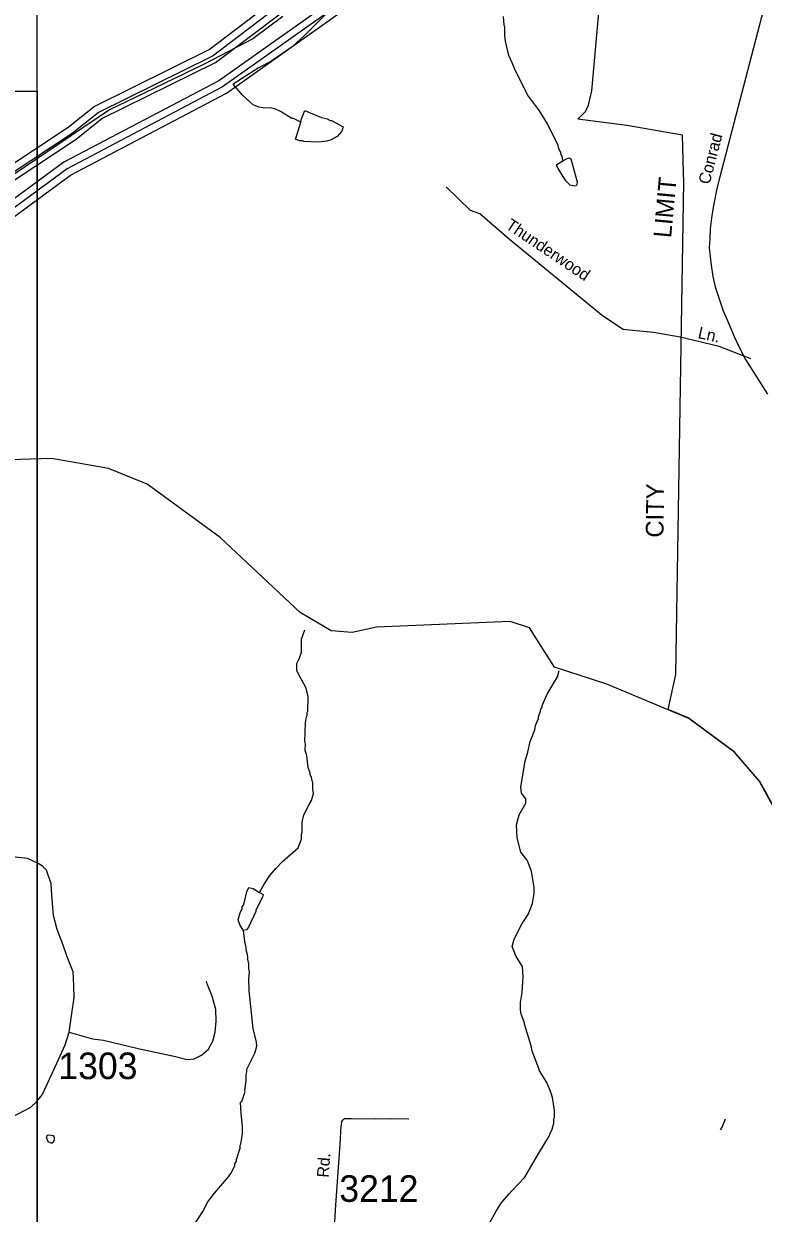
# Model space of a CAD drawing. Extents: x 1551653 to 1702041, y 811336 to 920032.
# Drawn here: x 1569022 to 1573127, y 859863 to 866468 of the extents above; entities that cross this region are included whole.
import ezdxf

# ---------------------------------------------------------------- set-up
doc = ezdxf.new("R2010")
doc.units = 0
for name, color, linetype in [('Old_Level_10', 7, 'Continuous'), ('Old_Level_11', 7, 'Continuous'), ('Old_Level_19', 7, 'Continuous'), ('Old_Level_32', 7, 'Continuous'), ('Old_Level_35', 7, 'Continuous'), ('Old_Level_49', 7, 'Continuous'), ('Old_Level_52', 7, 'Continuous'), ('Old_Level_59', 7, 'Continuous'), ('Old_Level_60', 7, 'Continuous'), ('Old_Level_61', 7, 'Continuous'), ('Old_Level_62', 7, 'Continuous'), ('Old_Level_63', 7, 'Continuous'), ('Old_Level_8', 7, 'Continuous')]:
    doc.layers.add(name, color=color, linetype=linetype)

msp = doc.modelspace()

# ---------------------------------------------------------------- linework, layer by layer
at = {"layer": 'Old_Level_32'}
for points in [[(1573129.154, 866547.569), (1572885.556, 865618.568), (1572870.454, 865552.771), (1572853.354, 865468.87), (1572842.353, 865403.07), (1572833.256, 865329.27), (1572830.556, 865275.271), (1572827.754, 865223.27), (1572832.954, 865175.17), (1572838.354, 865127.069), (1572847.554, 865064.77), (1572860.556, 865006.669), (1572883.656, 864940.17), (1572904.755, 864873.97), (1572937.553, 864797.47), (1572966.654, 864730.971), (1572991.953, 864676.67), (1573028.954, 864604.072), (1573151.763, 864411.028)], [(1568908.218, 860372.416), (1569060.862, 860451.478), (1569094.888, 860483.084), (1569123.506, 860520.537), (1569154.326, 860584.428), (1569213.765, 860716.618), (1569251.189, 860798.135), (1569274.105, 860868.146), (1569288.613, 860972.184), (1569301.822, 861060.31), (1569299.62, 861121.999), (1569297.561, 861170.48), (1569295.963, 861204.479), (1569263.063, 861287.077), (1569239.962, 861351.378), (1569206.773, 861438.634), (1569187.302, 861516.311), (1569178.279, 861629.718), (1569172.961, 861692.477), (1569147.395, 861768.466), (1569125.597, 861790.664), (1569101.229, 861805.97), (1569042.955, 861833.675), (1568974.669, 861839.482)], [(1570725.76, 858524.484), (1570742.259, 858698.382), (1570742.86, 858734.484), (1570743.26, 858764.484), (1570731.659, 858794.484), (1570716.259, 858836.882), (1570691.16, 858889.182), (1570677.46, 858917.482), (1570674.061, 858957.584), (1570678.86, 859013.483), (1570692.758, 859149.283), (1570713.759, 859355.181), (1570740.16, 859648.78), (1570745.515, 859751.162), (1570753.86, 859910.682), (1570778.759, 860244.579), (1570784.359, 860348.48), (1570785.167, 860353.096)]]:
    msp.add_lwpolyline(points, dxfattribs=at)
at = {"layer": 'Old_Level_35'}
for points in [[(1573057.878, 864607.851), (1572881.923, 864676.644), (1572666.146, 864727.458), (1572518.063, 864752.865), (1572403.828, 864765.568), (1572348.826, 864769.803), (1572234.591, 864846.024), (1571718.418, 865269.476), (1571553.412, 865413.451), (1571502.641, 865430.389), (1571367.251, 865561.658)], [(1569274.105, 860868.146), (1569402.371, 860830.776), (1569464.271, 860823.877), (1569655.962, 860776.98), (1569863.36, 860733.978), (1569929.062, 860717.078), (1569967.159, 860720.48), (1570007.559, 860740.08), (1570048.061, 860773.479), (1570070.66, 860818.978), (1570083.461, 860868.978), (1570090.259, 860928.879), (1570087.159, 860994.978), (1570068.261, 861069.177), (1570039.262, 861137.678), (1570035.561, 861151.677)], [(1570785.167, 860353.096), (1570788.558, 860372.479), (1570794.759, 860382.279), (1570802.758, 860388.378), (1570840.76, 860389.779), (1570976.859, 860387.879), (1571062.859, 860388.48), (1571158.958, 860387.181)], [(1572890.252, 860326.035), (1572899.155, 860341.879), (1572917.754, 860387.781)]]:
    msp.add_lwpolyline(points, dxfattribs=at)
at = {"layer": 'Old_Level_49'}
for points in [[(1572176.623, 866095.165), (1572214.445, 866530.046)], [(1573381.447, 861759.458), (1573105.444, 862264.008), (1572966.418, 862424.467), (1572710.408, 862613.429), (1572599.297, 862659.704), (1572641.904, 862855.319), (1572687.495, 865590.536), (1572685.536, 865642.006), (1572678.791, 865850.049), (1572369.644, 865903.147), (1572097.398, 865938.078), (1572141.476, 865980.211), (1572157.598, 866015.506), (1572176.623, 866095.165)]]:
    msp.add_lwpolyline(points, dxfattribs=at)
at = {"layer": 'Old_Level_52'}
msp.add_lwpolyline([(1570460.601, 866508.359), (1570293.403, 866384.227), (1570023.73, 866243.903), (1569689.334, 866081.99), (1569497.865, 865990.24), (1569217.404, 865801.343), (1568769.747, 865499.108), (1568429.957, 865272.431), (1568092.866, 865083.534), (1567887.914, 864997.18), (1567661.388, 864932.416), (1567499.584, 864900.033), (1567332.387, 864889.239), (1567046.533, 864948.607), (1566380.438, 865126.71), (1565868.059, 865223.857), (1565328.711, 865310.21), (1565064.431, 865347.99), (1564859.48, 865364.181), (1564643.74, 865342.593)], dxfattribs=at)
at = {"layer": 'Old_Level_59'}
msp.add_lwpolyline([(1573385.449, 861756.397), (1573109.449, 862260.928), (1572970.423, 862421.381), (1572714.416, 862610.336), (1572258.482, 862800.215), (1571968.436, 862894.641), (1571829.411, 863114.149), (1571721.451, 863149.213), (1570979.47, 863118.25), (1570845.469, 863088.108), (1570728.486, 863097.028), (1570555.422, 863199.041), (1570111.485, 863615.194), (1569706.404, 863912.212), (1569491.407, 863998.642), (1569175.422, 864054.313), (1568424.419, 864030.117), (1568325.481, 864074.818), (1568160.414, 864242.243), (1568069.473, 864277), (1567703.455, 864307.348), (1567454.42, 864410.899), (1567265.464, 864582.117), (1566746.551, 865028.818)], dxfattribs=at)
at = {"layer": 'Old_Level_60'}
for points in [[(1566622.421, 865090.852), (1566655.434, 865047.483), (1567154.429, 864965.155), (1567571.402, 864992.837), (1567856.424, 865088.801), (1568469.428, 865365.314), (1569268.413, 865894.041), (1569412.462, 866009.382), (1570050.482, 866324.65), (1570404.402, 866593.268), (1570607.403, 866832.051), (1570916.417, 867387.127), (1570985.929, 867596.896)], [(1567249.47, 864654.706), (1567308.423, 864679.722), (1567700.38, 864707.917), (1568027.438, 864803.061), (1568447.384, 865014.47), (1569281.434, 865627.883), (1570146.446, 866083.099), (1570778.417, 866529.907), (1570982.443, 866768.69), (1571153.457, 867116.459), (1571172.424, 867260.508), (1571319.549, 867592.077)]]:
    msp.add_lwpolyline(points, dxfattribs=at)
at = {"layer": 'Old_Level_61'}
for points in [[(1566658.305, 864905.279), (1567141.408, 864886.21), (1567576.733, 864912.969), (1567881.953, 865013.034), (1568502.338, 865292.418), (1569312.602, 865827.296), (1569455.728, 865941.51), (1570085.956, 866252.882), (1570452.794, 866529.497), (1570668.304, 866780.276), (1570986.339, 867348.167), (1571060.261, 867566.855), (1571518.039, 868519.527), (1571978.996, 869127.712), (1572451.949, 869644.751)], [(1572451.949, 869644.751), (1572377.105, 869441.134), (1572126.839, 869190.765), (1571980.432, 868962.337), (1571676.237, 868554.079), (1571455.088, 868120.086), (1571423.715, 868003.104), (1571247.063, 867626.013), (1571099.323, 867292.906), (1571075.845, 867139.937), (1570915.084, 866812.981), (1570724.078, 866589.475), (1570104.513, 866151.483), (1569244.217, 865698.728), (1568405.451, 865082.854), (1567998.013, 864877.802), (1567686.129, 864787.067), (1567302.681, 864759.487), (1567238.397, 864723.808), (1566955.22, 864781.325), (1566658.305, 864905.279)], [(1570751.247, 866559.64), (1570125.531, 866117.24), (1569262.774, 865663.254), (1568426.367, 865048.713), (1568012.777, 864840.483), (1567693.305, 864747.492), (1567305.552, 864719.605), (1567238.397, 864723.808), (1566944.353, 864742.468), (1566642.824, 864868.37), (1566032.999, 865052.712), (1565545.077, 865135.963), (1564808.428, 865190.507)], [(1568485.832, 865328.814), (1569290.456, 865860.72), (1569434.095, 865975.446), (1570068.219, 866288.766), (1570428.598, 866561.383)]]:
    msp.add_lwpolyline(points, dxfattribs=at)
at = {"layer": 'Old_Level_62'}
for points in [[(1571138.59, 867157.059), (1571075.434, 867034.848), (1570930.873, 866812.776), (1570884.121, 866749.415), (1570820.965, 866654.271), (1570768.369, 866598.907), (1570731.87, 866555.436), (1570582.079, 866405.338), (1570511.336, 866340.234), (1570398.455, 866261.699), (1570323.919, 866220.688), (1570183.868, 866132.311)], [(1572014.881, 865706.93), (1572013.753, 865727.641), (1572004.013, 865743.737), (1572004.115, 865751.734), (1571992.325, 865775.931), (1571988.531, 865791.925), (1571929.989, 865912.598), (1571884.878, 865985.186), (1571817.928, 866073.974), (1571745.647, 866218.843), (1571734.062, 866250.934), (1571714.582, 866291.124), (1571695.512, 866371.402), (1571691.821, 866403.39), (1571692.436, 866451.372), (1571688.54, 866459.369), (1571685.054, 866507.454)], [(1570559.626, 865921.21), (1570518.616, 865942.33), (1570510.618, 865942.433), (1570494.727, 865950.635), (1570447.052, 865981.188), (1570415.269, 865995.644), (1570399.378, 865999.847), (1570351.293, 866000.463), (1570327.404, 866004.769), (1570295.519, 866017.174), (1570236.259, 866071.821), (1570183.868, 866132.311)], [(1570559.626, 865921.21), (1570564.547, 865939.767), (1570582.182, 865985.699), (1570602.994, 865977.292), (1570674.66, 865948.379), (1570706.546, 865939.972), (1570722.437, 865931.77), (1570730.434, 865931.668), (1570794.411, 865896.399), (1570787.746, 865870.972), (1570761.397, 865841.342), (1570729.204, 865823.708), (1570705.11, 865816.018), (1570657.026, 865810.687), (1570577.055, 865813.66), (1570569.161, 865817.761), (1570553.167, 865817.966), (1570530.611, 865828.014), (1570537.48, 865850.159), (1570559.626, 865921.21)], [(1572014.881, 865706.93), (1572031.592, 865715.44), (1572047.689, 865723.232), (1572059.274, 865717.491), (1572094.133, 865590.666), (1572091.98, 865574.672), (1572087.879, 865568.725), (1572077.832, 865566.88), (1572055.891, 865571.186), (1572032.207, 865595.485), (1571989.044, 865663.972), (1571981.252, 865678.018), (1571981.355, 865686.015), (1572014.881, 865706.93)], [(1570330.48, 861644.644), (1570356.214, 861690.165), (1570388.715, 861737.737), (1570421.216, 861777.312), (1570457.715, 861816.887), (1570544.555, 861891.731), (1570563.112, 861939.509), (1570563.419, 861965.448), (1570567.623, 861979.391), (1570568.238, 862035.37), (1570576.748, 862075.253), (1570605.455, 862132.873), (1570619.706, 862154.711), (1570630.164, 862194.491), (1570626.37, 862218.584), (1570626.78, 862250.573), (1570619.194, 862282.663), (1570611.402, 862298.76), (1570611.504, 862306.757), (1570599.816, 862338.848), (1570592.639, 862402.926), (1570584.95, 862435.017), (1570585.36, 862467.005), (1570581.567, 862482.999), (1570586.795, 862586.961), (1570591.204, 862618.846), (1570595.305, 862626.741), (1570595.408, 862642.735), (1570599.509, 862650.732), (1570600.534, 862730.702), (1570589.051, 862778.787), (1570538.198, 862875.366), (1570538.711, 862915.351), (1570551.014, 862941.188), (1570563.419, 862979.02), (1570564.342, 863050.993), (1570582.592, 863103.077)], [(1571579.042, 859757.652), (1571644.454, 859874.788), (1571670.906, 859916.414), (1571715.505, 859968.24), (1571732.831, 859990.181), (1571803.062, 860063.692), (1571881.699, 860195.951), (1571939.319, 860290.89), (1571943.522, 860306.781), (1571955.723, 860330.67), (1571964.13, 860362.556), (1571964.438, 860386.547), (1571968.539, 860394.441), (1571968.949, 860434.426), (1571957.876, 860506.605), (1571950.084, 860530.186), (1571925.478, 860588.523), (1571884.673, 860653.319), (1571882.314, 860667.263), (1571844.38, 860762.202), (1571838.126, 860792.857), (1571802.652, 860912.3), (1571802.754, 860920.297), (1571783.377, 860968.587), (1571779.686, 860992.578), (1571780.096, 861032.563), (1571788.811, 861088.44), (1571793.834, 861176.305), (1571790.451, 861232.386), (1571755.182, 861288.776), (1571733.857, 861345.063), (1571744.314, 861384.843), (1571789.323, 861472.297), (1571821.927, 861521.817), (1571846.635, 861583.538), (1571855.35, 861639.312), (1571855.658, 861671.3), (1571850.121, 861705.442), (1571840.791, 861763.471), (1571817.518, 861823.757), (1571782.044, 861868.15), (1571761.026, 861948.428), (1571757.848, 862020.402), (1571772.509, 862076.176), (1571809.213, 862139.742), (1571809.521, 862163.733), (1571785.94, 862196.029), (1571782.352, 862230.067), (1571804.702, 862372.784), (1571820.594, 862423.431), (1571833.307, 862483.307), (1571860.066, 862546.873), (1571862.322, 862570.864), (1571878.829, 862610.644), (1571878.931, 862618.641), (1571891.337, 862650.527), (1571891.439, 862658.524), (1571899.539, 862674.415), (1571899.641, 862682.31), (1571928.451, 862745.978), (1571985.558, 862841.225), (1571993.453, 862876.289)], [(1570242.308, 861433.85), (1570223.546, 861459.994), (1570211.858, 861492.085), (1570222.315, 861531.968), (1570234.618, 861555.754), (1570234.721, 861563.751), (1570244.871, 861579.642), (1570243.026, 861585.691), (1570247.024, 861591.638), (1570259.737, 861647.412), (1570272.04, 861671.3), (1570295.929, 861666.994), (1570330.48, 861644.644)], [(1570330.48, 861644.644), (1570351.498, 861632.238), (1570347.397, 861618.294), (1570310.488, 861546.834), (1570310.385, 861538.837), (1570269.375, 861451.382), (1570259.225, 861437.541), (1570242.308, 861433.85)], [(1569971.947, 859803.84), (1570015.11, 859872.328), (1570043.305, 859926.872), (1570079.907, 859974.392), (1570158.954, 860065.333), (1570175.256, 860089.119), (1570193.71, 860128.899), (1570193.813, 860136.896), (1570202.015, 860152.787), (1570202.118, 860160.784), (1570222.828, 860224.453), (1570223.033, 860240.447), (1570227.134, 860248.444), (1570235.746, 860304.321), (1570236.259, 860344.306), (1570228.364, 860416.382), (1570225.904, 860480.358), (1570231.543, 860482.716), (1570250.612, 860540.028), (1570248.972, 860543.719), (1570257.277, 860599.903), (1570255.739, 860633.942), (1570259.84, 860647.885), (1570260.045, 860663.88), (1570305.054, 860751.232), (1570315.511, 860791.114), (1570313.871, 860815.105), (1570294.699, 860887.284), (1570273.168, 861099.513), (1570271.938, 861163.489), (1570274.398, 861203.474), (1570270.605, 861219.468), (1570271.015, 861251.456), (1570267.119, 861259.453), (1570263.633, 861299.541), (1570255.841, 861323.635), (1570256.046, 861339.629), (1570248.459, 861371.719), (1570242.308, 861433.85)], [(1569155.532, 860260.952), (1569171.423, 860253.673), (1569179.42, 860253.57), (1569185.469, 860257.569), (1569191.621, 860271.41), (1569191.723, 860285.456), (1569185.88, 860293.555), (1569159.94, 860295.811), (1569151.841, 860293.966), (1569145.792, 860288.019), (1569155.532, 860260.952)]]:
    msp.add_lwpolyline(points, dxfattribs=at)
at = {"layer": 'Old_Level_63'}
for points in [[(1569096.749, 874749.337), (1631612.821, 874749.337), (1631612.821, 831307.151), (1569096.749, 831307.151), (1569096.749, 874749.337)], [(1569096.749, 837125.444), (1552150.735, 837125.444), (1552150.735, 866094.075), (1569096.749, 866094.075), (1569096.749, 837125.444)]]:
    msp.add_lwpolyline(points, dxfattribs=at)

# ---------------------------------------------------------------- texts
at = {"layer": 'Old_Level_10'}
for s, height, rotation, p in [('Thunderwood', 65.61666, 326.1202278, (1571691.964, 865335.788)), ('Ln.', 65.6167, 347.2521278, (1572760.784, 864723.401))]:
    msp.add_text(s, height=height, rotation=rotation, dxfattribs=at).set_placement(p)
at = {"layer": 'Old_Level_11'}
for s, rotation, p in [('Conrad', 75.3069361, (1572828.843, 865572)), ('Rd.', 85.735425, (1570714.235, 860059.356))]:
    msp.add_text(s, height=65.6167, rotation=rotation, dxfattribs=at).set_placement(p)
at = {"layer": 'Old_Level_19'}
for s, rotation, p in [('LIMIT', 84.725575, (1572615.635, 865276.106)), ('CITY', 89.2196139, (1572573.393, 863614.257))]:
    msp.add_text(s, height=98.425, rotation=rotation, dxfattribs=at).set_placement(p)
at = {"layer": 'Old_Level_8'}
for s, p in [('1303', (1569213.791, 860607.84)), ('3212', (1570773.766, 859926.341))]:
    msp.add_text(s, height=147.6375, dxfattribs=at).set_placement(p)

doc.saveas('drawing.dxf')
